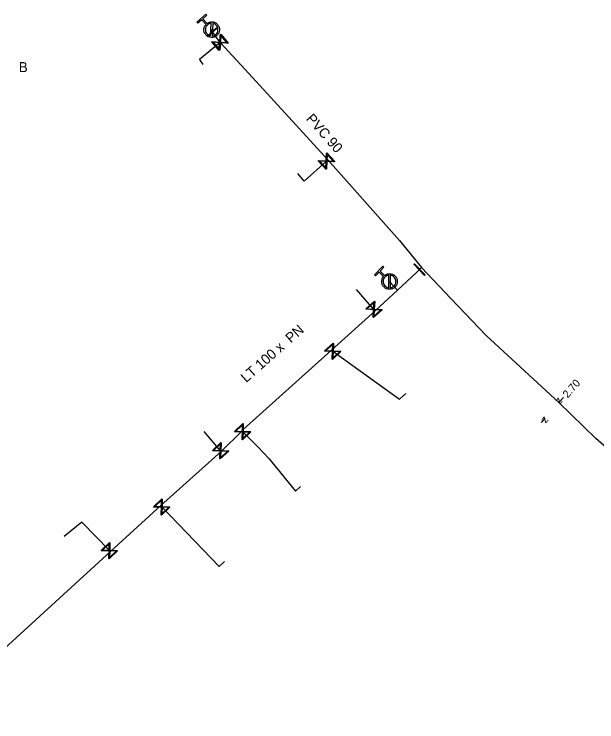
# Model space of a CAD drawing. Extents: x -643544 to -637295, y -1119190 to -1111715.
# Drawn here: x -642225.2 to -642149.7, y -1115104.3 to -1115012.7 of the extents above; entities that cross this region are included whole.
import ezdxf

# ---------------------------------------------------------------- set-up
doc = ezdxf.new("R2010")
doc.units = 0
for name, color, linetype in [('Default', 7, 'Continuous'), ('VP Hydrant', 7, 'Continuous'), ('VP Kótování', 7, 'Continuous'), ('VP Přípojka', 7, 'Continuous'), ('VP Řad', 7, 'Continuous'), ('VP Řad - označení', 7, 'Continuous'), ('VP Řad - popis', 7, 'Continuous'), ('VP Šoupě', 7, 'Continuous')]:
    doc.layers.add(name, color=color, linetype=linetype)

msp = doc.modelspace()

# ---------------------------------------------------------------- linework, layer by layer
at = {"layer": 'Default'}
for points in [[(-642200.199, -1115013.899), (-642199.913, -1115013.68), (-642199.547, -1115013.701), (-642199.135, -1115013.723), (-642198.856, -1115014.032), (-642198.579, -1115014.34), (-642198.601, -1115014.753), (-642198.623, -1115015.166), (-642198.932, -1115015.444), (-642199.238, -1115015.72), (-642199.651, -1115015.7), (-642200.064, -1115015.679), (-642200.341, -1115015.372), (-642200.62, -1115015.063), (-642200.6, -1115014.65), (-642200.584, -1115014.283), (-642200.335, -1115014.022)], [(-642199.65, -1115013.888), (-642199.93, -1115013.901), (-642200.147, -1115014.097), (-642200.398, -1115014.323), (-642200.415, -1115014.659), (-642200.432, -1115014.994), (-642200.206, -1115015.245), (-642200.01, -1115015.462), (-642199.733, -1115015.504)], [(-642199.551, -1115015.513), (-642199.273, -1115015.497), (-642199.059, -1115015.304), (-642198.809, -1115015.079), (-642198.791, -1115014.743), (-642198.773, -1115014.407), (-642199, -1115014.156), (-642199.193, -1115013.941), (-642199.467, -1115013.897)], [(-642177.195, -1115046.538), (-642176.919, -1115046.306), (-642176.553, -1115046.309), (-642176.14, -1115046.313), (-642175.847, -1115046.609), (-642175.556, -1115046.904), (-642175.559, -1115047.317), (-642175.562, -1115047.731), (-642175.858, -1115048.023), (-642176.151, -1115048.313), (-642176.565, -1115048.311), (-642176.979, -1115048.31), (-642177.27, -1115048.015), (-642177.562, -1115047.719), (-642177.561, -1115047.306), (-642177.562, -1115046.939), (-642177.325, -1115046.667)], [(-642176.646, -1115046.501), (-642176.925, -1115046.527), (-642177.134, -1115046.733), (-642177.374, -1115046.97), (-642177.376, -1115047.306), (-642177.378, -1115047.642), (-642177.14, -1115047.882), (-642176.934, -1115048.09), (-642176.656, -1115048.119)], [(-642176.473, -1115048.121), (-642176.197, -1115048.092), (-642175.991, -1115047.889), (-642175.752, -1115047.652), (-642175.75, -1115047.316), (-642175.747, -1115046.98), (-642175.985, -1115046.739), (-642176.188, -1115046.534), (-642176.464, -1115046.502)]]:
    msp.add_open_spline(points, degree=3, dxfattribs=at)
at = {"layer": 'VP Hydrant'}
for points in [[(-642200.335, -1115014.022), (-642200.885, -1115013.413), (-642201.397, -1115013.875), (-642201.52, -1115013.739), (-642200.36, -1115012.692), (-642200.237, -1115012.828), (-642200.749, -1115013.29), (-642200.199, -1115013.899)], [(-642199.733, -1115015.504), (-642199.65, -1115013.888)], [(-642199.467, -1115013.897), (-642199.551, -1115015.513)], [(-642177.325, -1115046.667), (-642177.902, -1115046.084), (-642178.392, -1115046.568), (-642178.521, -1115046.438), (-642177.41, -1115045.339), (-642177.281, -1115045.47), (-642177.772, -1115045.954), (-642177.195, -1115046.538)], [(-642176.656, -1115048.119), (-642176.646, -1115046.501)], [(-642176.464, -1115046.502), (-642176.473, -1115048.121)]]:
    msp.add_lwpolyline(points, dxfattribs=at)
at = {"layer": 'VP Kótování'}
for points in [[(-642154.033, -1115062.33), (-642154.616, -1115062.993)], [(-642156.896, -1115065.583), (-642156.4, -1115065.02)]]:
    msp.add_lwpolyline(points, dxfattribs=at)
at = {"layer": 'VP Přípojka'}
for points in [[(-642198.522, -1115016.351), (-642199.49, -1115014.98), (-642199.6, -1115014.7)], [(-642198.522, -1115016.351), (-642201.175, -1115018.579), (-642200.757, -1115019.194)], [(-642184.54, -1115031.55), (-642184.727, -1115031.727), (-642187.604, -1115034.333), (-642188.462, -1115033.325)], [(-642176.56, -1115047.31), (-642175.542, -1115048.446)], [(-642178.435, -1115051.106), (-642178.59, -1115050.93), (-642180.832, -1115048.332)], [(-642184.07, -1115056.181), (-642183.917, -1115056.338), (-642175.268, -1115062.535), (-642174.44, -1115061.805)], [(-642198.38, -1115069.312), (-642198.45, -1115069.23), (-642200.587, -1115066.736)], [(-642195.671, -1115066.644), (-642195.579, -1115066.77), (-642193.617, -1115068.734), (-642192.143, -1115070.266), (-642188.729, -1115074.475), (-642188.104, -1115073.855)], [(-642206.19, -1115076.319), (-642206.064, -1115076.496), (-642198.65, -1115084.205), (-642197.924, -1115083.565)], [(-642212.721, -1115082.291), (-642212.85, -1115082.16), (-642216.43, -1115078.488), (-642218.714, -1115080.333)]]:
    msp.add_lwpolyline(points, dxfattribs=at)
at = {"layer": 'VP Řad'}
for points in [[(-642198.522, -1115016.351), (-642195.278, -1115019.877), (-642188.242, -1115027.526), (-642184.54, -1115031.55), (-642175.29, -1115042.01), (-642172.407, -1115045.494)], [(-642226.436, -1115094.821), (-642212.721, -1115082.291), (-642206.19, -1115076.319), (-642198.38, -1115069.312), (-642195.671, -1115066.644), (-642195.503, -1115066.479), (-642184.07, -1115056.181), (-642178.435, -1115051.106), (-642177.212, -1115050.004), (-642175.542, -1115048.446), (-642173.06, -1115046.13), (-642172.68, -1115045.77), (-642172.407, -1115045.494)], [(-642096.47, -1115104.33), (-642099.41, -1115102.547), (-642107.917, -1115097.4), (-642112.86, -1115094.41), (-642116.46, -1115092.07), (-642120.419, -1115089.63), (-642126.069, -1115086.149), (-642130.4, -1115083.48), (-642137.77, -1115078.28), (-642140.696, -1115075.616), (-642149.85, -1115067.62), (-642154.616, -1115062.993), (-642164.03, -1115054.31), (-642168.602, -1115049.498), (-642172.407, -1115045.494)]]:
    msp.add_lwpolyline(points, dxfattribs=at)
at = {"layer": 'VP Šoupě'}
for points in [[(-642198.902, -1115014.513), (-642200.016, -1115015.517), (-642200.079, -1115015.448), (-642198.965, -1115014.443), (-642198.902, -1115014.513)], [(-642198.43, -1115015.294), (-642197.465, -1115016.443), (-642197.516, -1115016.485), (-642197.643, -1115016.47), (-642198.48, -1115016.398), (-642198.564, -1115017.365), (-642198.614, -1115017.407), (-642199.579, -1115016.259), (-642199.528, -1115016.216), (-642198.56, -1115016.303), (-642198.489, -1115015.466), (-642198.48, -1115015.336), (-642198.43, -1115015.294)], [(-642198.401, -1115015.475), (-642198.473, -1115016.31), (-642197.639, -1115016.382), (-642198.401, -1115015.475)], [(-642198.64, -1115017.23), (-642198.568, -1115016.39), (-642199.406, -1115016.318), (-642198.64, -1115017.23)], [(-642184.674, -1115030.668), (-642183.668, -1115031.781), (-642183.717, -1115031.825), (-642183.845, -1115031.814), (-642184.684, -1115031.773), (-642184.732, -1115032.742), (-642184.781, -1115032.787), (-642185.787, -1115031.674), (-642185.738, -1115031.63), (-642184.767, -1115031.681), (-642184.726, -1115030.842), (-642184.723, -1115030.712), (-642184.674, -1115030.668)], [(-642184.638, -1115030.848), (-642184.679, -1115031.685), (-642183.844, -1115031.726), (-642184.638, -1115030.848)], [(-642184.813, -1115032.611), (-642184.772, -1115031.769), (-642185.612, -1115031.727), (-642184.813, -1115032.611)], [(-642173.322, -1115045.002), (-642171.947, -1115046.453), (-642172.037, -1115046.539), (-642173.413, -1115045.087), (-642173.322, -1115045.002)], [(-642177.531, -1115050.997), (-642178.657, -1115051.989), (-642178.701, -1115051.939), (-642178.688, -1115051.811), (-642178.636, -1115050.973), (-642179.605, -1115050.913), (-642179.648, -1115050.863), (-642178.523, -1115049.872), (-642178.479, -1115049.921), (-642178.543, -1115050.891), (-642177.704, -1115050.943), (-642177.575, -1115050.948), (-642177.531, -1115050.997)], [(-642179.472, -1115050.833), (-642178.631, -1115050.885), (-642178.578, -1115050.046), (-642179.472, -1115050.833)], [(-642177.712, -1115051.031), (-642178.548, -1115050.979), (-642178.6, -1115051.814), (-642177.712, -1115051.031)], [(-642182.858, -1115056.381), (-642183.96, -1115057.398), (-642184.005, -1115057.349), (-642183.996, -1115057.221), (-642183.963, -1115056.382), (-642184.933, -1115056.343), (-642184.977, -1115056.295), (-642183.874, -1115055.278), (-642183.83, -1115055.327), (-642183.871, -1115056.297), (-642183.032, -1115056.33), (-642182.902, -1115056.333), (-642182.858, -1115056.381)], [(-642184.802, -1115056.261), (-642183.959, -1115056.294), (-642183.926, -1115055.453), (-642184.802, -1115056.261)], [(-642183.037, -1115056.419), (-642183.875, -1115056.385), (-642183.908, -1115057.222), (-642183.037, -1115056.419)], [(-642194.519, -1115066.798), (-642195.607, -1115067.831), (-642195.653, -1115067.783), (-642195.645, -1115067.655), (-642195.624, -1115066.815), (-642196.594, -1115066.791), (-642196.64, -1115066.743), (-642195.552, -1115065.71), (-642195.506, -1115065.758), (-642195.534, -1115066.729), (-642194.694, -1115066.75), (-642194.564, -1115066.75), (-642194.519, -1115066.798)], [(-642196.465, -1115066.706), (-642195.622, -1115066.727), (-642195.601, -1115065.886), (-642196.465, -1115066.706)], [(-642194.698, -1115066.839), (-642195.536, -1115066.817), (-642195.557, -1115067.654), (-642194.698, -1115066.839)], [(-642197.39, -1115069.272), (-642198.492, -1115070.29), (-642198.537, -1115070.241), (-642198.528, -1115070.113), (-642198.496, -1115069.274), (-642199.465, -1115069.236), (-642199.51, -1115069.188), (-642198.408, -1115068.17), (-642198.364, -1115068.218), (-642198.404, -1115069.189), (-642197.565, -1115069.221), (-642197.435, -1115069.223), (-642197.39, -1115069.272)], [(-642199.335, -1115069.153), (-642198.492, -1115069.186), (-642198.46, -1115068.345), (-642199.335, -1115069.153)], [(-642197.57, -1115069.31), (-642198.408, -1115069.277), (-642198.44, -1115070.113), (-642197.57, -1115069.31)], [(-642205.004, -1115076.519), (-642206.088, -1115077.556), (-642206.134, -1115077.508), (-642206.127, -1115077.38), (-642206.109, -1115076.54), (-642207.079, -1115076.519), (-642207.125, -1115076.472), (-642206.04, -1115075.435), (-642205.995, -1115075.483), (-642206.019, -1115076.454), (-642205.179, -1115076.472), (-642205.049, -1115076.472), (-642205.004, -1115076.519)], [(-642206.95, -1115076.434), (-642206.107, -1115076.452), (-642206.089, -1115075.611), (-642206.95, -1115076.434)], [(-642205.182, -1115076.56), (-642206.021, -1115076.542), (-642206.038, -1115077.379), (-642205.182, -1115076.56)], [(-642211.79, -1115082.187), (-642212.877, -1115083.22), (-642212.923, -1115083.172), (-642212.915, -1115083.044), (-642212.895, -1115082.204), (-642213.865, -1115082.181), (-642213.911, -1115082.133), (-642212.823, -1115081.099), (-642212.778, -1115081.147), (-642212.805, -1115082.118), (-642211.965, -1115082.139), (-642211.835, -1115082.139), (-642211.79, -1115082.187)], [(-642213.736, -1115082.096), (-642212.893, -1115082.116), (-642212.873, -1115081.275), (-642213.736, -1115082.096)], [(-642211.969, -1115082.227), (-642212.807, -1115082.206), (-642212.827, -1115083.043), (-642211.969, -1115082.227)]]:
    msp.add_lwpolyline(points, dxfattribs=at)

# ---------------------------------------------------------------- texts
at = {"layer": 'VP Kótování'}
for s, rotation, p in [('2.70', 48.64841, (-642153.492, -1115062.473)), ('z', 228.64839, (-642154.661, -1115062.287)), ('z', 48.64841, (-642156.355, -1115065.726))]:
    msp.add_text(s, height=1, rotation=rotation, dxfattribs=at).set_placement(p)
at = {"layer": 'VP Řad - označení'}
msp.add_text('B', height=1.3, dxfattribs=at).set_placement((-642224.587, -1115020.199))
at = {"layer": 'VP Řad - popis'}
for s, rotation, p in [('PVC 90', 311.48702, (-642187.45, -1115026.29)), ('LT 100 x  PN ', 41.49297, (-642195.133, -1115060.472))]:
    msp.add_text(s, height=1.3, rotation=rotation, dxfattribs=at).set_placement(p)

doc.saveas('drawing.dxf')
